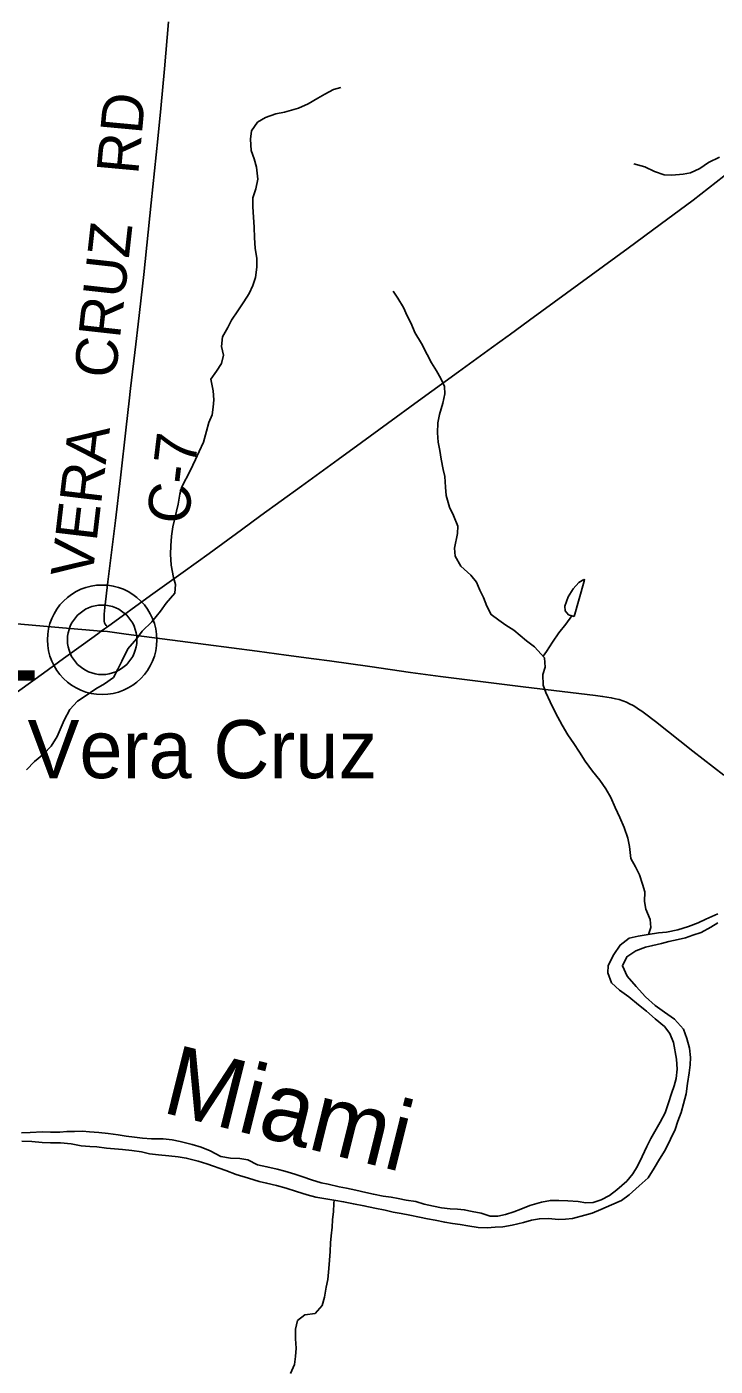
# Model space of a CAD drawing. Extents: x 1451455 to 1749751, y 218250 to 574981.
# Drawn here: x 1553308 to 1558249, y 424832 to 434437 of the extents above; entities that cross this region are included whole.
import ezdxf

# ---------------------------------------------------------------- set-up
doc = ezdxf.new("R2010")
doc.units = 0
for name, color, linetype in [('GM_X_County_Road', 7, 'Continuous'), ('GM_X_County_Road_Text', 7, 'Continuous'), ('GM_X_Major_River', 7, 'Continuous'), ('GM_X_Major_River_Text', 7, 'Continuous'), ('GM_X_Minor_Lake', 7, 'Continuous'), ('GM_X_Minor_River', 7, 'Continuous'), ('GM_X_State_Route', 7, 'Continuous'), ('GM_X_State_Shield', 7, 'Continuous'), ('GM_X_Unincorporated', 7, 'Continuous'), ('GM_X_Unincorporated_Location', 7, 'Continuous'), ('GM_X_Unincorporated_Text', 7, 'Continuous'), ('GM_X_US_Route', 7, 'Continuous')]:
    doc.layers.add(name, color=color, linetype=linetype)

msp = doc.modelspace()

# ---------------------------------------------------------------- linework, layer by layer
at = {"layer": 'GM_X_County_Road'}
msp.add_lwpolyline([(1553886.7, 430134.8), (1553877.4, 430144.6), (1553870.5, 430154.2), (1553865.7, 430163.7), (1553863.5, 430174.6), (1553863.3, 430198), (1553864.4, 430225.8), (1553867.9, 430271.8), (1553890.7, 430456.1), (1553944.2, 430897.5), (1553981.1, 431203), (1554023, 431565), (1554043.8, 431754.6), (1554053.8, 431842.6), (1554091.7, 432161.9), (1554107.8, 432305.3), (1554147.8, 432660.8), (1554201.8, 433175.2), (1554249.8, 433633.1), (1554269.6, 433851.8), (1554295.9, 434135.9), (1554325.4, 434472.3)], dxfattribs=at)
at = {"layer": 'GM_X_Major_River'}
for points in [[(1558267.1, 428075.1), (1558182.1, 428038.6), (1558127.4, 428011.6), (1558058.7, 427984.8), (1557980, 427962.2), (1557899.4, 427945.7), (1557843, 427938.7), (1557768.6, 427928), (1557696.1, 427915.3), (1557631.6, 427900.5), (1557566.4, 427851.6), (1557521, 427784.4), (1557481.3, 427705), (1557478.4, 427653), (1557505.1, 427582.4), (1557562.3, 427529.3), (1557629.7, 427482), (1557698.8, 427424.6), (1557756.2, 427377.5), (1557817.3, 427322.3), (1557884.6, 427269), (1557923.8, 427218.2), (1557950.6, 427153.7), (1557972.4, 427033.1), (1557977.1, 426962.9), (1557969.8, 426895), (1557954.8, 426843.2), (1557935.7, 426787.5), (1557914.3, 426719.8), (1557890.9, 426648.1), (1557853.5, 426582.7), (1557816.1, 426515.3), (1557787.1, 426463.8), (1557757.9, 426408.2), (1557724.4, 426336.7), (1557691, 426267.2), (1557657.9, 426211.8), (1557614.7, 426158.5), (1557543.3, 426095.7), (1557490.3, 426056.6), (1557431.6, 426025.7), (1557373, 426006.7), (1557320.7, 426003.7), (1557264.7, 426012.7), (1557190.5, 426018.1), (1557126.4, 426021.2), (1557066.2, 426020.4), (1557003.7, 426009.5), (1556919, 425985), (1556854.2, 425958.1), (1556803.7, 425939), (1556745.1, 425920.1), (1556688.7, 425909.1), (1556634.5, 425908.1), (1556568.7, 425929.3), (1556504.7, 425942.5), (1556448.7, 425953.6), (1556398.6, 425958.5)], [(1556240.5, 425879.3), (1556308.5, 425864), (1556364.5, 425855), (1556418.6, 425848), (1556474.6, 425838.9), (1556548.7, 425827.6), (1556612.8, 425824.4), (1556671.1, 425829.3), (1556725.4, 425832.3), (1556791.8, 425843.1), (1556872.5, 425863.7), (1556931, 425878.6), (1556987.4, 425889.6), (1557053.6, 425890.4), (1557123.8, 425885.1), (1557174, 425886.2), (1557224.3, 425891.3), (1557313.1, 425915.7), (1557365.5, 425930.7), (1557428.2, 425955.6), (1557505.1, 425988.3), (1557576, 426021), (1557632.9, 426060), (1557704.4, 426124.8), (1557767.7, 426183.7), (1557811.2, 426253), (1557850.5, 426316.4), (1557889.9, 426381.8), (1557929.5, 426459.1), (1557960.9, 426528.6), (1557982.1, 426590.3), (1558005.4, 426652), (1558022.6, 426713.8), (1558040, 426785.5), (1558051.5, 426859.4), (1558062.9, 426935.3), (1558070, 426993.3), (1558071, 427045.3), (1558064.3, 427113.5), (1558045.5, 427182), (1558020.7, 427248.5), (1557957.8, 427319.8), (1557886.5, 427371.1), (1557819.2, 427418.4), (1557748.1, 427481.8), (1557681.2, 427555.1), (1557616.4, 427628.4), (1557583.7, 427703.1), (1557615, 427768.6), (1557680.1, 427811.5), (1557748.8, 427836.3), (1557801.2, 427849.3), (1557863.7, 427864.2), (1557916.1, 427877.3), (1557982.6, 427892.1), (1558035.1, 427905.1), (1558087.6, 427922.2), (1558148.2, 427943.1), (1558217.1, 427979.9), (1558267.9, 428011)], [(1556398.6, 425958.5), (1556346.5, 425961.5), (1556284.4, 425968.6), (1556228.4, 425979.6), (1556160.4, 425994.9), (1556100.6, 426012), (1556030.5, 426023.3), (1555974.5, 426034.4), (1555922.5, 426043.3), (1555866.5, 426052.4), (1555796.5, 426065.7), (1555742.5, 426076.7), (1555670.6, 426094), (1555602.6, 426109.3), (1555550.6, 426118.2), (1555470.7, 426137.7), (1555420.7, 426146.7), (1555352.8, 426168), (1555289, 426189.1), (1555231.2, 426210.2), (1555161.3, 426231.5), (1555105.4, 426244.6), (1555031.4, 426262), (1554963.5, 426277.2), (1554895.9, 426312.5), (1554837.9, 426321.6), (1554771.7, 426324.8), (1554701.7, 426336.1), (1554624.2, 426377.6), (1554560.4, 426402.8), (1554496.5, 426422), (1554408.6, 426443.6), (1554352.6, 426454.7), (1554286.5, 426461.9), (1554204.3, 426463.4), (1554138.1, 426466.6), (1554082, 426473.6), (1554022, 426482.8), (1553964, 426491.8), (1553891.9, 426501.2), (1553825.8, 426508.4), (1553759.6, 426513.6), (1553709.5, 426516.5), (1553651.3, 426515.6), (1553597.1, 426514.6), (1553546.8, 426511.5), (1553478.6, 426510.8), (1553420.4, 426511.8), (1553334, 426507.4), (1553269.8, 426506.6)], [(1553272.6, 426446.4), (1553344.8, 426443.1), (1553419, 426435.7), (1553479.1, 426434.6), (1553549.4, 426433.3), (1553627.5, 426425.9), (1553699.5, 426412.6), (1553761.6, 426407.4), (1553811.8, 426404.5), (1553879.8, 426395.2), (1553937.9, 426390.2), (1553996.1, 426387.1), (1554062.2, 426379.9), (1554132.2, 426368.6), (1554190.2, 426355.5), (1554254.3, 426348.3), (1554328.4, 426340.9), (1554394.5, 426333.7), (1554452.6, 426324.6), (1554538.5, 426303), (1554600.3, 426283.9), (1554737.9, 426235.3), (1554811.6, 426205.9), (1554899.4, 426180.3), (1554977.3, 426156.8), (1555029.2, 426145.8), (1555101.2, 426128.5), (1555169.1, 426109.2), (1555244.9, 426085.8), (1555320.7, 426060.4), (1555382.6, 426043.2), (1555526.7, 426020.6), (1555582.7, 426011.5), (1555652.7, 425996.2), (1555728.7, 425982.8), (1555806.6, 425965.3), (1555880.6, 425952), (1555938.6, 425936.9), (1555994.6, 425927.9), (1556058.6, 425914.7), (1556126.6, 425901.4), (1556184.5, 425888.3), (1556240.5, 425879.3)]]:
    msp.add_lwpolyline(points, dxfattribs=at)
at = {"layer": 'GM_X_Minor_Lake'}
for points in [[(1557306.3, 430472.6), (1557269.9, 430453.3), (1557228.9, 430405.9), (1557193.7, 430348.5), (1557170.5, 430282.8), (1557171.8, 430248.8), (1557197.4, 430220.3), (1557237.3, 430207.6)], [(1557237.3, 430207.6), (1557308, 430462.8), (1557311.9, 430472), (1557306.3, 430472.6)]]:
    msp.add_lwpolyline(points, dxfattribs=at)
at = {"layer": 'GM_X_Minor_River'}
for points in [[(1553305.8, 429108.3), (1553363.1, 429167.4), (1553430.3, 429224.2), (1553483.4, 429277.3), (1553526.9, 429348.7), (1553577.1, 429463.9), (1553618.7, 429541.2), (1553671.9, 429600.4), (1553728.7, 429637.4), (1553803.9, 429690.1), (1553866.7, 429725), (1553929.8, 429772), (1553960.9, 429831.5), (1553990.1, 429889), (1554033.8, 429976.3), (1554099.3, 430051.3), (1554136.4, 430102.6), (1554205.8, 430169.5), (1554269.4, 430246.4), (1554308.5, 430303.8), (1554370, 430376.8), (1554375.2, 430436.8), (1554362, 430487), (1554343.6, 430577.5), (1554339, 430655.6), (1554342.1, 430715.6), (1554347.4, 430783.6), (1554356.6, 430851.5), (1554371.8, 430911.3), (1554382.8, 430963.2), (1554395.7, 431015), (1554407, 431084.9), (1554422.1, 431138.7), (1554482.3, 431253.7), (1554519.9, 431333.1), (1554545, 431392.8), (1554576.3, 431458.3), (1554597.8, 431538), (1554615, 431599.7), (1554640.1, 431655.3), (1554647.1, 431709.3), (1554650.1, 431763.3), (1554645.2, 431827.4), (1554628.7, 431909.8), (1554669.8, 431967.1), (1554704.9, 432022.5), (1554720.1, 432082.3), (1554705.2, 432144.7), (1554712.5, 432214.6), (1554751.8, 432280), (1554778.8, 432333.5), (1554822.1, 432400.8), (1554867.4, 432464.1), (1554904.6, 432523.5), (1554931.7, 432581.1), (1554950.9, 432638.8), (1554960.2, 432712.7), (1554959.3, 432774.8), (1554948.7, 432849), (1554944, 432923.2), (1554941.4, 432999.3), (1554936.7, 433071.5), (1554932, 433145.6), (1554931.1, 433209.7), (1554952.4, 433275.4), (1554967.7, 433345.2), (1554957.3, 433431.5), (1554940.3, 433489.8), (1554919.3, 433550.2), (1554914.8, 433632.4), (1554921.9, 433692.3), (1554965.1, 433753.6), (1555021.9, 433786.6), (1555096.6, 433813.3), (1555157, 433824.3), (1555257.8, 433854.5), (1555328.6, 433885.3), (1555397.5, 433926.1), (1555448.2, 433955.2), (1555511, 433988.1), (1555563.3, 434001.2)], [(1558280.2, 433502.4), (1558201.3, 433463.8), (1558138.3, 433420.9), (1558071.6, 433390), (1558019.2, 433380.9), (1557936.9, 433374.4), (1557882.8, 433375.4), (1557813, 433400.6), (1557743.4, 433431.9), (1557665.6, 433455.3)], [(1557769.5, 427928.2), (1557786.3, 427977.3), (1557781.3, 428035.5), (1557750.6, 428110.1), (1557741.5, 428164.3), (1557744.8, 428234.3), (1557727.8, 428288.7), (1557704.9, 428355.2), (1557677.9, 428413.7), (1557644.9, 428472.4), (1557634.4, 428558.7), (1557621.5, 428619), (1557594.8, 428695.5), (1557564, 428766.1), (1557531.2, 428838.8), (1557500.4, 428909.5), (1557465.5, 428972.1), (1557420.5, 429035), (1557367.5, 429100), (1557316.6, 429171), (1557275.7, 429235.8), (1557234.7, 429298.6), (1557191.7, 429359.4), (1557150.8, 429428.2), (1557102.3, 429517.2), (1557063.7, 429596), (1557034.8, 429662.6), (1557015.7, 429715), (1557013.1, 429793.1), (1557030.1, 429844.9), (1557023.3, 429913), (1556952.5, 429990.4), (1556895.1, 430033.5), (1556804.2, 430109.2), (1556746.8, 430146.2), (1556695.2, 430181.2), (1556641.8, 430222.2), (1556610.8, 430282.8), (1556585.9, 430345.3), (1556560.8, 430397.8), (1556535.7, 430454.3), (1556494.6, 430505.1), (1556423.5, 430568.4), (1556382.7, 430641.2), (1556377.7, 430697.4), (1556399.7, 430803.1), (1556402.7, 430855.1), (1556370, 430933.8), (1556343, 430992.3), (1556318.4, 431074.9), (1556313.5, 431137), (1556308.9, 431211.2), (1556297.8, 431263.4), (1556283, 431335.8), (1556272.1, 431398), (1556261.2, 431458.3), (1556256.4, 431524.4), (1556259.7, 431596.5), (1556270.8, 431656.3), (1556294.4, 431738), (1556309.7, 431805.8), (1556306.6, 431857.9), (1556279.6, 431914.4), (1556248.4, 431969), (1556213.4, 432027.7), (1556182.4, 432088.3), (1556141.7, 432165.1), (1556093, 432244.1), (1556066.1, 432308.6), (1556039, 432365.2), (1556012, 432423.7), (1555971.1, 432490.5), (1555937.9, 432541.1)], [(1557013.8, 429923.4), (1557038.1, 429956.8), (1557081.5, 430024.1), (1557126.9, 430091.4), (1557176.1, 430152.6), (1557219.4, 430213.3)], [(1555515.4, 426022.3), (1555511.8, 425997.8), (1555508.8, 425941.8), (1555501.7, 425881.9), (1555500.8, 425829.8), (1555493.7, 425767.8), (1555488.8, 425715.8), (1555485.7, 425653.8), (1555480.6, 425591.8), (1555475.5, 425531.8), (1555468.2, 425453.9), (1555457.1, 425398), (1555445.9, 425328.1), (1555428.8, 425268.3), (1555377.6, 425209.1), (1555305.2, 425200.3), (1555250.3, 425159.2), (1555237.2, 425097.3), (1555238, 425027.2), (1555242.8, 424961), (1555237.8, 424901), (1555230.7, 424843.1), (1555201.5, 424779.5)]]:
    msp.add_lwpolyline(points, dxfattribs=at)
at = {"layer": 'GM_X_State_Route'}
for points in [[(1553211.1, 430159), (1553566, 430127.9), (1553843.4, 430103.6)], [(1553843.4, 430103.6), (1553888.4, 430099.9), (1554021.3, 430081.7), (1554408.4, 430032.6), (1554961.1, 429959.7), (1555169.2, 429931.6), (1555367.5, 429904.3), (1555481.4, 429889.8), (1555770.5, 429849.5), (1556062.7, 429807.2), (1556277.2, 429778.2), (1556871.9, 429703.8), (1557210.6, 429663.2), (1557389.5, 429642.4), (1557441.4, 429635.5), (1557502.7, 429625.1), (1557533.1, 429618.7), (1557559.8, 429612.2), (1557587.1, 429603.1), (1557611.7, 429593.5), (1557634.7, 429582.2), (1557661.2, 429569.1), (1557680.3, 429557.5), (1557699.7, 429545), (1557721.9, 429528.9), (1557742.4, 429514.9), (1557820.4, 429455), (1558087.9, 429243.2), (1558310.6, 429070)]]:
    msp.add_lwpolyline(points, dxfattribs=at)
at = {"layer": 'GM_X_Unincorporated'}
for radius in [392.8, 249]:
    msp.add_circle((1553849.6, 430041.3), radius, dxfattribs=at)
at = {"layer": 'GM_X_Unincorporated_Location'}
msp.add_line((1553849.6, 430041.3), (1553849.6, 430041.3), dxfattribs=at)
at = {"layer": 'GM_X_US_Route'}
for points in [[(1553817.8, 430085), (1553843.4, 430103.6), (1553866.7, 430120.4), (1553886.7, 430134.8), (1554196, 430358.1), (1554429.9, 430527.2), (1554616.5, 430660.8), (1554850, 430830.6), (1554987.6, 430931.5), (1555280.2, 431142.6), (1555542.3, 431334.6), (1555709.7, 431455.7), (1555897.7, 431593.2), (1556120.9, 431754.9), (1556407.1, 431963.2), (1556643.9, 432134), (1556764.3, 432221.2), (1556771.3, 432226.3), (1556916.9, 432332.9), (1557181.2, 432526.6), (1557624.1, 432849), (1557853.5, 433018.7), (1558090.8, 433194.4), (1558421.4, 433452.7)], [(1550785.6, 428226.3), (1550926.9, 428307.4), (1551137.7, 428427.8), (1551622, 428704.2), (1551758.7, 428782.1), (1552066.2, 428956.9), (1552177, 429020.5), (1552313.6, 429098.7), (1552524.9, 429218.3), (1552729, 429337), (1552914.3, 429449), (1553028, 429521.1), (1553258, 429678.9), (1553428.8, 429801.2), (1553571.6, 429906), (1553714.7, 430010.4), (1553817.8, 430085)]]:
    msp.add_lwpolyline(points, dxfattribs=at)

# ---------------------------------------------------------------- texts
at = {"layer": 'GM_X_County_Road_Text'}
for s, rotation, p in [('RD', 84.71942, (1554107.6, 433372.8)), ('CRUZ', 83.65919, (1553944.8, 431908.6)), ('VERA', 83.24619, (1553777.8, 430475.4)), ('C-7', 83.10287, (1554465.4, 430860.9))]:
    msp.add_text(s, height=300, rotation=rotation, dxfattribs=at).set_placement(p)
at = {"layer": 'GM_X_Major_River_Text'}
msp.add_text('Miami', height=499.98, rotation=345.99702, dxfattribs=at).set_placement((1554266.6, 426655.4))
at = {"layer": 'GM_X_State_Shield'}
msp.add_text('131', height=696.1, dxfattribs=at).set_placement((1551856.5, 429747.4))
at = {"layer": 'GM_X_Unincorporated_Text'}
msp.add_text('Vera Cruz', height=417, rotation=0.00001, dxfattribs=at).set_placement((1553314.3, 429048.9))

doc.saveas('drawing.dxf')
